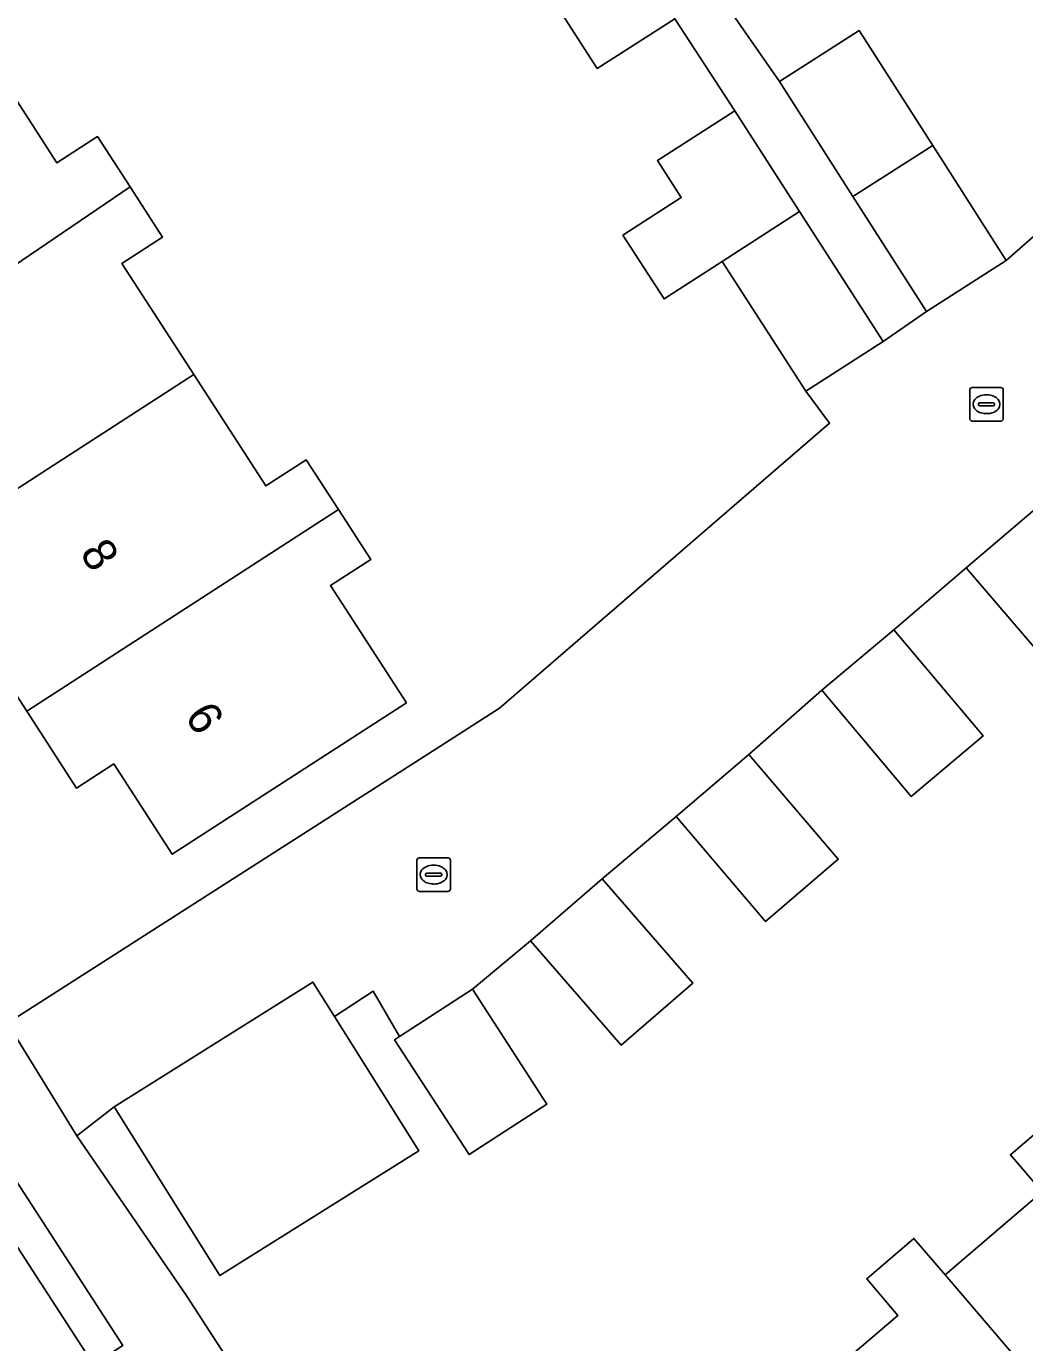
# Model space of a CAD drawing. Extents: x 158472 to 159562, y 388525 to 389606.
# Drawn here: x 159100.38 to 159130.11, y 389057.63 to 389096.84 of the extents above; entities that cross this region are included whole.
import ezdxf

# ---------------------------------------------------------------- set-up
doc = ezdxf.new("R2010")
doc.units = 0
for name, color, linetype in [('IMGEO_Erf', 7, 'Continuous'), ('IMGEO_Kolk', 7, 'Continuous'), ('IMGEO_Muur', 7, 'Continuous'), ('IMGEO_Pand', 7, 'Continuous'), ('IMGEO_Pand_nummerreeks', 7, 'Continuous'), ('IMGEO_Rijbaan_lokaal_open', 7, 'Continuous'), ('IMGEO_Voetpad_open', 7, 'Continuous')]:
    doc.layers.add(name, color=color, linetype=linetype)

msp = doc.modelspace()

# ---------------------------------------------------------------- linework, layer by layer
at = {"layer": 'IMGEO_Erf'}
msp.add_lwpolyline([(159119.172, 389092.84), (159121.478, 389094.323), (159119.689, 389097.067), (159117.383, 389095.584), (159114.72, 389099.727), (159112.967, 389102.453), (159112.355, 389103.863), (159105.666, 389101.556), (159104.497, 389101.153), (159098.128, 389097.317), (159091.388, 389092.916), (159084.761, 389090.21), (159099.821, 389067.144), (159112.582, 389075.323), (159114.467, 389076.531), (159124.299, 389085.017), (159123.588, 389085.971), (159121.101, 389089.839), (159119.37, 389088.719), (159118.146, 389090.623), (159119.88, 389091.738)], close=True, dxfattribs=at)
for points in [[(159120.874, 389097.988), (159122.803, 389095.197), (159125.178, 389096.716), (159127.37, 389093.289), (159129.561, 389089.862), (159134.041, 389093.811), (159135.574, 389092.264), (159137.539, 389094.153), (159140.364, 389091.214), (159142.893, 389088.583), (159147.291, 389092.621), (159147.552, 389092.359), (159149.324, 389094.126), (159149.136, 389094.315), (159146.789, 389096.668), (159145.823, 389095.704), (159144.351, 389097.18)], [(159099.075, 389096.198), (159101.292, 389092.771), (159102.5, 389093.553), (159103.468, 389092.057), (159104.436, 389090.562), (159103.225, 389089.779), (159105.368, 389086.466), (159107.511, 389083.154), (159108.711, 389083.931), (159109.673, 389082.444), (159110.635, 389080.958), (159109.437, 389080.183), (159111.697, 389076.69), (159104.723, 389072.178), (159102.981, 389074.87), (159101.87, 389074.151), (159100.391, 389076.438), (159098.931, 389078.694)]]:
    msp.add_lwpolyline(points, dxfattribs=at)
at = {"layer": 'IMGEO_Kolk'}
for p, q in [((159128.546, 389086.082), (159129.398, 389086.082)), ((159128.471, 389085.156), (159128.471, 389086.008)), ((159128.959, 389085.862), (159128.984, 389085.862)), ((159129.472, 389086.008), (159129.472, 389085.156)), ((159128.73, 389085.576), (159128.73, 389085.588)), ((159129.168, 389085.539), (159128.77, 389085.539)), ((159128.773, 389085.625), (159129.171, 389085.625)), ((159128.982, 389085.302), (159128.957, 389085.302)), ((159129.214, 389085.588), (159129.214, 389085.576)), ((159129.398, 389085.082), (159128.546, 389085.082)), ((159112.009, 389071.146), (159112.009, 389071.998)), ((159112.084, 389072.072), (159112.936, 389072.072)), ((159113.01, 389071.998), (159113.01, 389071.146)), ((159112.268, 389071.566), (159112.268, 389071.578)), ((159112.311, 389071.615), (159112.709, 389071.615)), ((159112.497, 389071.852), (159112.522, 389071.852)), ((159112.752, 389071.578), (159112.752, 389071.566)), ((159112.706, 389071.529), (159112.308, 389071.529)), ((159112.52, 389071.292), (159112.495, 389071.292)), ((159112.936, 389071.072), (159112.084, 389071.072))]:
    msp.add_line(p, q, dxfattribs=at)
for points in [[(159128.546, 389086.082), (159129.398, 389086.082)], [(159128.471, 389085.156), (159128.471, 389086.008)], [(159129.472, 389086.008), (159129.472, 389085.156)], [(159129.398, 389085.082), (159128.546, 389085.082)], [(159112.009, 389071.146), (159112.009, 389071.998)], [(159112.084, 389072.072), (159112.936, 389072.072)], [(159113.01, 389071.998), (159113.01, 389071.146)], [(159112.936, 389071.072), (159112.084, 389071.072)]]:
    msp.add_lwpolyline(points, dxfattribs=at)
for centre, radius, start, end in [((159128.548, 389086.006), 0.0765, 91.552, 178.448), ((159128.548, 389086.006), 0.0765, 91.552, 178.448), ((159129.396, 389086.006), 0.0765, 1.552, 88.448), ((159129.396, 389086.006), 0.0765, 1.552, 88.448), ((159128.77, 389085.585), 0.0403, 85.8775, 175.7526), ((159128.767, 389085.575), 0.0366, 178.938, 274.7102), ((159129.171, 389085.582), 0.043, 264.8664, 352.4533), ((159129.175, 389085.587), 0.0386, 1.7309, 96.639), ((159128.548, 389085.158), 0.0765, 181.552, 268.448), ((159128.548, 389085.158), 0.0765, 181.552, 268.448), ((159129.396, 389085.158), 0.0765, 271.552, 358.448), ((159129.396, 389085.158), 0.0765, 271.552, 358.448), ((159112.086, 389071.996), 0.0765, 91.552, 178.448), ((159112.086, 389071.996), 0.0765, 91.552, 178.448), ((159112.934, 389071.996), 0.0765, 1.552, 88.448), ((159112.934, 389071.996), 0.0765, 1.552, 88.448), ((159112.308, 389071.575), 0.0403, 85.8775, 175.7526), ((159112.305, 389071.565), 0.0366, 178.938, 274.7102), ((159112.709, 389071.572), 0.043, 264.8664, 352.4533), ((159112.713, 389071.577), 0.0386, 1.7309, 96.639), ((159112.086, 389071.148), 0.0765, 181.552, 268.448), ((159112.086, 389071.148), 0.0765, 181.552, 268.448), ((159112.934, 389071.148), 0.0765, 271.552, 358.448), ((159112.934, 389071.148), 0.0765, 271.552, 358.448)]:
    msp.add_arc(centre, radius, start, end, dxfattribs=at)
for centre, major_axis, ratio, start_param, end_param in [((159128.958, 389085.582), (-0.387, 0.002), 0.722429, 4.712389, 7.853982), ((159128.983, 389085.582), (-0.39, 0.002), 0.717154, 1.570796, 4.712389), ((159112.496, 389071.572), (-0.387, 0.002), 0.722429, 4.712389, 7.853982), ((159112.521, 389071.572), (-0.39, 0.002), 0.717154, 1.570796, 4.712389)]:
    msp.add_ellipse(centre, major_axis=major_axis, ratio=ratio, start_param=start_param, end_param=end_param, dxfattribs=at)
at = {"layer": 'IMGEO_Muur'}
for points in [[(159112.582, 389075.323), (159114.467, 389076.531)], [(159109.558, 389067.345), (159110.71, 389068.098)], [(159105.163, 389059.012), (159111.04, 389049.939)]]:
    msp.add_lwpolyline(points, dxfattribs=at)
at = {"layer": 'IMGEO_Pand'}
for points in [[(159116.986, 389101.272), (159114.72, 389099.727), (159117.383, 389095.584), (159119.689, 389097.067)], [(159124.994, 389091.77), (159127.37, 389093.289), (159125.178, 389096.716), (159122.803, 389095.197)], [(159094.247, 389085.97), (159100, 389089.693), (159103.468, 389092.057), (159102.5, 389093.553), (159101.292, 389092.771), (159099.075, 389096.198), (159096.358, 389094.44), (159092.159, 389091.724), (159093.932, 389088.983), (159092.78, 389088.238)], [(159121.478, 389094.323), (159119.172, 389092.84), (159119.88, 389091.738), (159118.146, 389090.623), (159119.37, 389088.719), (159121.101, 389089.839), (159123.403, 389091.328)], [(159124.994, 389091.77), (159127.186, 389088.343), (159129.561, 389089.862), (159127.37, 389093.289)], [(159094.247, 389085.97), (159095.715, 389083.702), (159096.799, 389084.404), (159098.375, 389081.967), (159100, 389082.993), (159105.368, 389086.466), (159103.225, 389089.779), (159104.436, 389090.562), (159103.468, 389092.057), (159100, 389089.693)], [(159121.101, 389089.839), (159123.588, 389085.971), (159125.894, 389087.454), (159123.403, 389091.328)], [(159098.375, 389081.967), (159100.032, 389079.406), (159098.931, 389078.694), (159100.391, 389076.438), (159109.673, 389082.444), (159108.711, 389083.931), (159107.511, 389083.154), (159105.368, 389086.466), (159100, 389082.993)], [(159100.391, 389076.438), (159101.87, 389074.151), (159102.981, 389074.87), (159104.723, 389072.178), (159111.697, 389076.69), (159109.437, 389080.183), (159110.635, 389080.958), (159109.673, 389082.444)], [(159130.496, 389082.529), (159128.368, 389080.706), (159131.048, 389077.579), (159133.176, 389079.403)], [(159124.068, 389077.069), (159126.732, 389073.902), (159128.872, 389075.701), (159126.208, 389078.868)], [(159119.728, 389073.302), (159122.392, 389070.18), (159124.558, 389072.028), (159121.893, 389075.15)], [(159115.398, 389069.601), (159118.096, 389066.49), (159120.229, 389068.34), (159117.532, 389071.451)], [(159109.558, 389067.345), (159108.915, 389068.37), (159102.991, 389064.652), (159106.144, 389059.628), (159112.068, 389063.346)], [(159113.667, 389068.155), (159111.495, 389066.747), (159111.347, 389066.651), (159113.563, 389063.232), (159115.883, 389064.736)], [(159133.159, 389053.31), (159137.519, 389057.042), (159132.093, 389063.383), (159131.151, 389064.484), (159129.684, 389063.229), (159130.631, 389062.123), (159127.737, 389059.647)], [(159128.845, 389049.618), (159133.159, 389053.31), (159127.737, 389059.647), (159126.808, 389060.733), (159125.404, 389059.532), (159126.335, 389058.444), (159123.425, 389055.954)]]:
    msp.add_lwpolyline(points, close=True, dxfattribs=at)
at = {"layer": 'IMGEO_Rijbaan_lokaal_open'}
for points in [[(159134.041, 389093.811), (159129.561, 389089.862), (159127.186, 389088.343), (159125.894, 389087.454), (159123.588, 389085.971), (159124.299, 389085.017), (159114.467, 389076.531), (159112.582, 389075.323), (159099.821, 389067.144), (159101.886, 389063.796), (159102.991, 389064.652), (159108.915, 389068.37), (159109.558, 389067.345), (159110.71, 389068.098), (159111.495, 389066.747), (159113.667, 389068.155), (159115.398, 389069.601), (159117.532, 389071.451), (159119.728, 389073.302), (159121.893, 389075.15), (159124.068, 389077.069), (159126.208, 389078.868), (159128.368, 389080.706), (159130.496, 389082.529)], [(159082.291, 389078.58), (159083.083, 389077.37), (159094.853, 389059.385), (159095.181, 389058.884), (159097.651, 389055.11), (159099.999, 389051.48), (159100.37, 389050.907), (159112.513, 389032.135), (159113.143, 389031.161), (159115.274, 389032.515), (159117.405, 389033.869), (159117.093, 389034.348), (159106.699, 389050.338), (159102.726, 389056.457), (159102.383, 389056.984), (159096.621, 389065.857), (159094.928, 389068.456), (159090.797, 389074.796), (159088.584, 389078.194), (159084.452, 389084.536), (159084.089, 389085.093)]]:
    msp.add_lwpolyline(points, dxfattribs=at)
at = {"layer": 'IMGEO_Voetpad_open'}
for points in [[(159119.689, 389097.067), (159121.478, 389094.323), (159123.403, 389091.328), (159125.894, 389087.454), (159127.186, 389088.343), (159124.994, 389091.77), (159122.803, 389095.197), (159120.874, 389097.988)], [(159117.093, 389034.348), (159117.405, 389033.869), (159120.451, 389035.544), (159113.143, 389046.668), (159111.04, 389049.939), (159105.163, 389059.012), (159101.886, 389063.796), (159099.821, 389067.144), (159084.761, 389090.21)], [(159084.089, 389085.093), (159084.452, 389084.536), (159084.87, 389084.809), (159089.002, 389078.467), (159088.584, 389078.194), (159090.797, 389074.796), (159091.215, 389075.069), (159095.345, 389068.729), (159094.928, 389068.456), (159096.621, 389065.857), (159097.493, 389066.423), (159103.255, 389057.55), (159102.383, 389056.984), (159102.726, 389056.457)], [(159131.048, 389077.579), (159128.368, 389080.706), (159126.208, 389078.868), (159128.872, 389075.701), (159126.732, 389073.902), (159124.068, 389077.069), (159121.893, 389075.15), (159124.558, 389072.028), (159122.392, 389070.18), (159119.728, 389073.302), (159117.532, 389071.451), (159120.229, 389068.34), (159118.096, 389066.49), (159115.398, 389069.601), (159113.667, 389068.155), (159115.883, 389064.736), (159113.563, 389063.232), (159111.347, 389066.651), (159111.495, 389066.747), (159110.71, 389068.098), (159109.558, 389067.345), (159112.068, 389063.346), (159106.144, 389059.628), (159102.991, 389064.652), (159101.886, 389063.796), (159105.163, 389059.012), (159111.04, 389049.939)], [(159123.425, 389055.954), (159126.335, 389058.444), (159125.404, 389059.532), (159126.808, 389060.733), (159127.737, 389059.647), (159130.631, 389062.123), (159129.684, 389063.229), (159131.151, 389064.484)]]:
    msp.add_lwpolyline(points, dxfattribs=at)
msp.add_lwpolyline([(159102.383, 389056.984), (159103.255, 389057.55), (159097.493, 389066.423), (159096.621, 389065.857)], close=True, dxfattribs=at)

# ---------------------------------------------------------------- texts
at = {"layer": 'IMGEO_Pand_nummerreeks'}
for s, p in [('8', (159101.951, 389081.15)), ('6', (159105.076, 389076.288))]:
    msp.add_text(s, height=1, rotation=302.7318, dxfattribs=at).set_placement(p)

doc.saveas('drawing.dxf')
